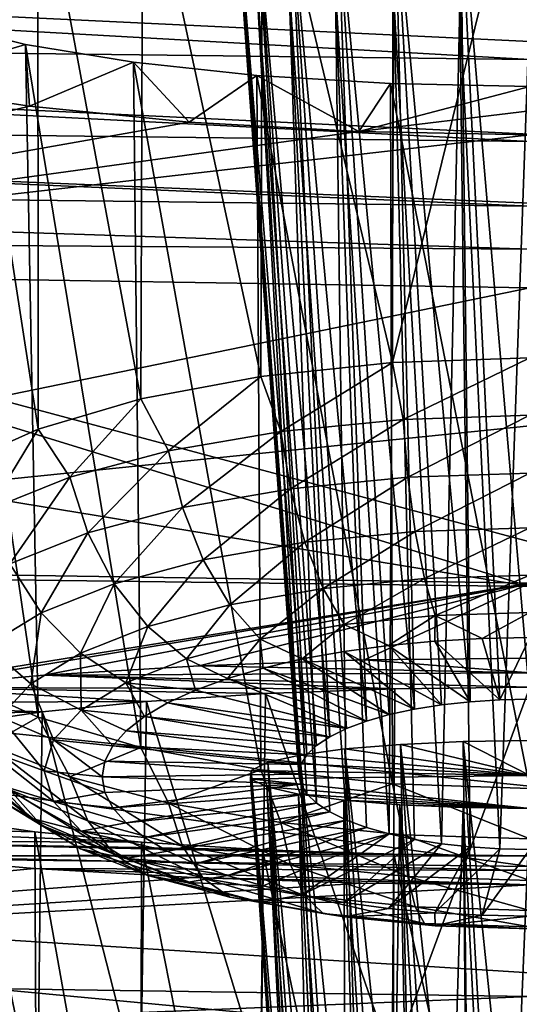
# Model space of a CAD drawing. Header units: metres. Extents: x -92 to 264, y -100 to 50.
# Tile 437 of 656: x 198.9 to 199.98, y -27.64 to -25.51. Entities that reach past the tile are written whole.
import ezdxf

# ---------------------------------------------------------------- set-up
doc = ezdxf.new("R2010")
doc.units = ezdxf.units.M
doc.layers.add('solid_21062050_01', color=7, linetype='CONTINUOUS')

msp = doc.modelspace()

# ---------------------------------------------------------------- linework, layer by layer
at = {"layer": 'solid_21062050_01'}
for points in [[(199.702301, -26.247793, 192.938263), (200, -25.040276, 193.232864), (200, -26.237606, 192.908676)], [(199.704346, -25.04607, 193.261398), (200, -25.040276, 193.232864), (199.702301, -26.247793, 192.938263)], [(199.421478, -25.063108, 193.345261), (199.704346, -25.04607, 193.261398), (199.702301, -26.247793, 192.938263)], [(199.162338, -25.09045, 193.479935), (199.421478, -25.063108, 193.345261), (199.417618, -26.277908, 193.025711)], [(199.421478, -25.063108, 193.345261), (199.702301, -26.247793, 192.938263), (199.417618, -26.277908, 193.025711)], [(198.935455, -25.126877, 193.659531), (199.162338, -25.09045, 193.479935), (199.158386, -26.326633, 193.167236)], [(199.162338, -25.09045, 193.479935), (199.417618, -26.277908, 193.025711), (199.158386, -26.326633, 193.167236)], [(198.747253, -25.171164, 193.878052), (198.935455, -25.126877, 193.659531), (198.935944, -26.391844, 193.356613)], [(198.935455, -25.126877, 193.659531), (199.158386, -26.326633, 193.167236), (198.935944, -26.391844, 193.356613)], [(198.747253, -25.171164, 193.878052), (198.935944, -26.391844, 193.356613), (198.759995, -26.470686, 193.585587)], [(199.849625, -25.226858, 194.127518), (199.708237, -25.237501, 194.180099), (199.870575, -26.981874, 193.655945)], [(199.849625, -25.226858, 194.127518), (200, -26.976326, 193.639832), (200, -25.22323, 194.109573)], [(199.849625, -25.226858, 194.127518), (199.934723, -26.977718, 193.643875), (200, -26.976326, 193.639832)], [(199.849625, -25.226858, 194.127518), (199.870575, -26.981874, 193.655945), (199.934723, -26.977718, 193.643875)], [(199.583832, -25.254482, 194.264038), (199.483078, -25.276836, 194.374634), (199.646454, -27.024004, 193.778305)], [(199.708237, -25.237501, 194.180099), (199.583832, -25.254482, 194.264038), (199.75, -26.998137, 193.703171)], [(199.583832, -25.254482, 194.264038), (199.695618, -27.009966, 193.737534), (199.75, -26.998137, 193.703171)], [(199.583832, -25.254482, 194.264038), (199.646454, -27.024004, 193.778305), (199.695618, -27.009966, 193.737534)], [(199.708237, -25.237501, 194.180099), (199.808655, -26.988718, 193.675827), (199.870575, -26.981874, 193.655945)], [(199.708237, -25.237501, 194.180099), (199.75, -26.998137, 193.703171), (199.808655, -26.988718, 193.675827)], [(199.483078, -25.276836, 194.374634), (199.411346, -25.303434, 194.506256), (199.566986, -27.057716, 193.876205)], [(199.483078, -25.276836, 194.374634), (199.603333, -27.040012, 193.824799), (199.646454, -27.024004, 193.778305)], [(199.483078, -25.276836, 194.374634), (199.566986, -27.057716, 193.876205), (199.603333, -27.040012, 193.824799)], [(199.411346, -25.303434, 194.506256), (199.373093, -25.332932, 194.652344), (199.517044, -27.096975, 193.990219)], [(199.411346, -25.303434, 194.506256), (199.538071, -27.076813, 193.931671), (199.566986, -27.057716, 193.876205)], [(199.411346, -25.303434, 194.506256), (199.517044, -27.096975, 193.990219), (199.538071, -27.076813, 193.931671)], [(195.528534, -25.339321, 233.160095), (200, -25.553139, 233.198883), (200, -25.393269, 233.306763)], [(195.528534, -25.339321, 233.160095), (200, -25.59169, 233.167175), (200, -25.553139, 233.198883)], [(195.528534, -25.339321, 233.160095), (195.53299, -25.53825, 233.020554), (200, -25.59169, 233.167175)], [(199.373093, -25.332932, 194.652344), (199.37149, -25.363668, 194.804733), (199.5, -27.139111, 194.112595)], [(199.373093, -25.332932, 194.652344), (199.504272, -27.117861, 194.050888), (199.517044, -27.096975, 193.990219)], [(199.373093, -25.332932, 194.652344), (199.5, -27.139111, 194.112595), (199.504272, -27.117861, 194.050888)], [(199.37149, -25.363668, 194.804733), (199.504272, -27.16036, 194.174301), (199.5, -27.139111, 194.112595)], [(199.37149, -25.363668, 194.804733), (199.407242, -25.393585, 194.953125), (199.504272, -27.16036, 194.174301)], [(199.407242, -25.393585, 194.953125), (199.517044, -27.181246, 194.23497), (199.504272, -27.16036, 194.174301)], [(199.407242, -25.393585, 194.953125), (199.538071, -27.201408, 194.293518), (199.517044, -27.181246, 194.23497)], [(199.407242, -25.393585, 194.953125), (199.478088, -25.420824, 195.088333), (199.538071, -27.201408, 194.293518)], [(199.478088, -25.420824, 195.088333), (199.566986, -27.220505, 194.348984), (199.538071, -27.201408, 194.293518)], [(199.478088, -25.420824, 195.088333), (199.603333, -27.238209, 194.400391), (199.566986, -27.220505, 194.348984)], [(199.478088, -25.420824, 195.088333), (199.57959, -25.443771, 195.202347), (199.603333, -27.238209, 194.400391)], [(199.57959, -25.443771, 195.202347), (199.646454, -27.254215, 194.446884), (199.603333, -27.238209, 194.400391)], [(199.57959, -25.443771, 195.202347), (199.695618, -27.268255, 194.487656), (199.646454, -27.254215, 194.446884)], [(199.57959, -25.443771, 195.202347), (199.705536, -25.46113, 195.28862), (199.695618, -27.268255, 194.487656)], [(199.705536, -25.46113, 195.28862), (199.75, -27.280085, 194.522018), (199.695618, -27.268255, 194.487656)], [(199.705536, -25.46113, 195.28862), (199.808655, -27.289501, 194.549362), (199.75, -27.280085, 194.522018)], [(199.705536, -25.46113, 195.28862), (199.848434, -25.471935, 195.342331), (199.808655, -27.289501, 194.549362)], [(199.848434, -25.471935, 195.342331), (199.870575, -27.296347, 194.569244), (199.808655, -27.289501, 194.549362)], [(199.848434, -25.471935, 195.342331), (199.934723, -27.300501, 194.581314), (199.870575, -27.296347, 194.569244)], [(199.848434, -25.471935, 195.342331), (200, -25.475601, 195.360565), (199.934723, -27.300501, 194.581314)], [(200, -25.475601, 195.360565), (200, -27.301895, 194.585358), (199.934723, -27.300501, 194.581314)], [(198.908356, -25.559143, 195.803085), (198.613358, -25.646788, 196.267441), (198.717682, -25.511904, 195.567657)], [(198.717682, -25.511904, 195.567657), (198.759995, -26.936844, 194.939407), (198.935944, -27.015686, 195.168381)], [(198.908356, -25.559143, 195.803085), (198.717682, -25.511904, 195.567657), (198.935944, -27.015686, 195.168381)], [(195.53299, -25.53825, 233.020554), (200, -25.753241, 233.003494), (200, -25.59169, 233.167175)], [(195.53299, -25.53825, 233.020554), (200, -25.769379, 232.983749), (200, -25.753241, 233.003494)], [(195.53299, -25.53825, 233.020554), (195.540771, -25.71591, 232.837997), (200, -25.769379, 232.983749)], [(198.908356, -25.559143, 195.803085), (198.917404, -25.692968, 196.498856), (198.613358, -25.646788, 196.267441)], [(199.141907, -25.597801, 195.996002), (198.917404, -25.692968, 196.498856), (198.908356, -25.559143, 195.803085)], [(198.908356, -25.559143, 195.803085), (198.935944, -27.015686, 195.168381), (199.158386, -27.080894, 195.357758)], [(199.141907, -25.597801, 195.996002), (198.908356, -25.559143, 195.803085), (199.158386, -27.080894, 195.357758)], [(199.141907, -25.597801, 195.996002), (199.262497, -25.72728, 196.671005), (198.917404, -25.692968, 196.498856)], [(199.408829, -25.626453, 196.139114), (199.262497, -25.72728, 196.671005), (199.141907, -25.597801, 195.996002)], [(199.141907, -25.597801, 195.996002), (199.158386, -27.080894, 195.357758), (199.417618, -27.129622, 195.499268)], [(199.408829, -25.626453, 196.139114), (199.141907, -25.597801, 195.996002), (199.417618, -27.129622, 195.499268)], [(199.408829, -25.626453, 196.139114), (199.630096, -25.74803, 196.775238), (199.262497, -25.72728, 196.671005)], [(199.698624, -25.644064, 196.227112), (199.630096, -25.74803, 196.775238), (199.408829, -25.626453, 196.139114)], [(199.408829, -25.626453, 196.139114), (199.417618, -27.129622, 195.499268), (199.702301, -27.159737, 195.586731)], [(199.698624, -25.644064, 196.227112), (199.408829, -25.626453, 196.139114), (199.702301, -27.159737, 195.586731)], [(197.464417, -26.04578, 198.506775), (198.613358, -25.646788, 196.267441), (198.917404, -25.692968, 196.498856)], [(199.698624, -25.644064, 196.227112), (200, -25.650002, 196.25679), (199.630096, -25.74803, 196.775238)], [(200, -25.702682, 196.533142), (199.630096, -25.74803, 196.775238), (200, -25.650002, 196.25679)], [(199.698624, -25.644064, 196.227112), (200, -27.169924, 195.616318), (200, -25.650002, 196.25679)], [(199.698624, -25.644064, 196.227112), (199.702301, -27.159737, 195.586731), (200, -27.169924, 195.616318)], [(197.464417, -26.04578, 198.506775), (198.917404, -25.692968, 196.498856), (199.262497, -25.72728, 196.671005)], [(195.540771, -25.71591, 232.837997), (200, -25.902607, 232.781479), (200, -25.769379, 232.983749)], [(195.540771, -25.71591, 232.837997), (200, -25.908995, 232.769226), (200, -25.902607, 232.781479)], [(195.540771, -25.71591, 232.837997), (195.551605, -25.855854, 232.622559), (200, -25.908995, 232.769226)], [(200, -25.702682, 196.533142), (200, -25.754604, 196.808228), (199.630096, -25.74803, 196.775238)], [(197.464417, -26.04578, 198.506775), (199.262497, -25.72728, 196.671005), (199.630096, -25.74803, 196.775238)], [(197.464417, -26.04578, 198.506775), (199.630096, -25.74803, 196.775238), (200, -25.754604, 196.808228)], [(197.464417, -26.04578, 198.506775), (200, -25.754604, 196.808228), (200, -26.086439, 198.636963)], [(195.551605, -25.855854, 232.622559), (200, -26.002645, 232.53244), (200, -25.908995, 232.769226)], [(195.551605, -25.855854, 232.622559), (197.575806, -25.985935, 232.492111), (200, -26.002645, 232.53244)], [(195.143768, -25.937614, 232.363113), (200, -26.732611, 229.585312), (197.575806, -25.985935, 232.492111)], [(195.149658, -26.670216, 229.386917), (200, -26.732611, 229.585312), (195.143768, -25.937614, 232.363113)], [(197.575806, -25.985935, 232.492111), (200, -26.732611, 229.585312), (200, -26.635618, 230.035355)], [(197.575806, -25.985935, 232.492111), (200, -26.635618, 230.035355), (200, -26.002645, 232.53244)], [(197.464417, -26.04578, 198.506775), (200, -26.086439, 198.636963), (197.107773, -26.680887, 202.479599)], [(197.107773, -26.680887, 202.479599), (200, -26.086439, 198.636963), (200, -26.384787, 200.406219)], [(199.461288, -26.396915, 192.992645), (199.417618, -26.277908, 193.025711), (199.702301, -26.247793, 192.938263)], [(199.725372, -26.370834, 192.916916), (199.461288, -26.396915, 192.992645), (199.702301, -26.247793, 192.938263)], [(199.725372, -26.370834, 192.916916), (199.702301, -26.247793, 192.938263), (200, -26.237606, 192.908676)], [(199.725372, -26.370834, 192.916916), (200, -26.237606, 192.908676), (200, -26.362028, 192.891327)], [(199.217911, -26.439268, 193.115646), (199.158386, -26.326633, 193.167236), (199.417618, -26.277908, 193.025711)], [(199.461288, -26.396915, 192.992645), (199.217911, -26.439268, 193.115646), (199.417618, -26.277908, 193.025711)], [(199.004593, -26.496264, 193.281189), (198.935944, -26.391844, 193.356613), (199.158386, -26.326633, 193.167236)], [(199.217911, -26.439268, 193.115646), (199.004593, -26.496264, 193.281189), (199.158386, -26.326633, 193.167236)], [(199.735992, -26.495926, 192.930298), (199.725372, -26.370834, 192.916916), (200, -26.362028, 192.891327)], [(199.735992, -26.495926, 192.930298), (200, -26.362028, 192.891327), (200, -26.487461, 192.905701)], [(199.482117, -26.520998, 193.003113), (199.461288, -26.396915, 192.992645), (199.725372, -26.370834, 192.916916)], [(199.482117, -26.520998, 193.003113), (199.725372, -26.370834, 192.916916), (199.735992, -26.495926, 192.930298)], [(197.107773, -26.680887, 202.479599), (200, -26.384787, 200.406219), (200, -26.725149, 202.619354)], [(198.829529, -26.565714, 193.48288), (198.759995, -26.470686, 193.585587), (198.935944, -26.391844, 193.356613)], [(199.004593, -26.496264, 193.281189), (198.829529, -26.565714, 193.48288), (198.935944, -26.391844, 193.356613)], [(199.248154, -26.561712, 193.121353), (199.217911, -26.439268, 193.115646), (199.461288, -26.396915, 192.992645)], [(199.248154, -26.561712, 193.121353), (199.461288, -26.396915, 192.992645), (199.482117, -26.520998, 193.003113)], [(199.043076, -26.616505, 193.280487), (199.004593, -26.496264, 193.281189), (199.217911, -26.439268, 193.115646)], [(199.043076, -26.616505, 193.280487), (199.217911, -26.439268, 193.115646), (199.248154, -26.561712, 193.121353)], [(199.735992, -26.495926, 192.930298), (200, -26.487461, 192.905701), (199.751831, -26.613251, 192.974152)], [(199.751831, -26.613251, 192.974152), (200, -26.487461, 192.905701), (200, -26.605293, 192.951035)], [(198.874786, -26.683271, 193.47438), (198.829529, -26.565714, 193.48288), (199.004593, -26.496264, 193.281189)], [(198.874786, -26.683271, 193.47438), (199.004593, -26.496264, 193.281189), (199.043076, -26.616505, 193.280487)], [(199.482117, -26.520998, 193.003113), (199.735992, -26.495926, 192.930298), (199.513199, -26.636818, 193.042603)], [(199.735992, -26.495926, 192.930298), (199.751831, -26.613251, 192.974152), (199.513199, -26.636818, 193.042603)], [(199.248154, -26.561712, 193.121353), (199.482117, -26.520998, 193.003113), (199.293274, -26.675089, 193.153748)], [(199.482117, -26.520998, 193.003113), (199.513199, -26.636818, 193.042603), (199.293274, -26.675089, 193.153748)], [(199.043076, -26.616505, 193.280487), (199.248154, -26.561712, 193.121353), (199.10051, -26.726593, 193.303314)], [(199.248154, -26.561712, 193.121353), (199.293274, -26.675089, 193.153748), (199.10051, -26.726593, 193.303314)], [(198.874786, -26.683271, 193.47438), (199.043076, -26.616505, 193.280487), (198.942322, -26.789351, 193.48558)], [(199.043076, -26.616505, 193.280487), (199.10051, -26.726593, 193.303314), (198.942322, -26.789351, 193.48558)], [(199.513199, -26.636818, 193.042603), (199.751831, -26.613251, 192.974152), (199.552567, -26.73699, 193.108597)], [(199.751831, -26.613251, 192.974152), (199.771896, -26.715328, 193.045685), (199.552567, -26.73699, 193.108597)], [(199.751831, -26.613251, 192.974152), (200, -26.605293, 192.951035), (199.771896, -26.715328, 193.045685)], [(199.771896, -26.715328, 193.045685), (200, -26.605293, 192.951035), (200, -26.708014, 193.024445)], [(199.293274, -26.675089, 193.153748), (199.513199, -26.636818, 193.042603), (199.350418, -26.772167, 193.210754)], [(199.513199, -26.636818, 193.042603), (199.552567, -26.73699, 193.108597), (199.350418, -26.772167, 193.210754)], [(195.149658, -26.670216, 229.386917), (200, -27.338541, 226.040039), (200, -27.164919, 227.228409)], [(195.149658, -26.670216, 229.386917), (195.418762, -27.281162, 225.835068), (200, -27.338541, 226.040039)], [(195.149658, -26.670216, 229.386917), (200, -27.164919, 227.228409), (200, -26.732611, 229.585312)], [(198.402023, -26.984179, 204.556213), (197.107773, -26.680887, 202.479599), (200, -26.725149, 202.619354)], [(199.10051, -26.726593, 193.303314), (199.293274, -26.675089, 193.153748), (199.173233, -26.819508, 193.348236)], [(199.293274, -26.675089, 193.153748), (199.350418, -26.772167, 193.210754), (199.173233, -26.819508, 193.348236)], [(198.874786, -26.683271, 193.47438), (198.942322, -26.789351, 193.48558), (198.824768, -26.86095, 193.693527)], [(198.652985, -26.951323, 204.288544), (198.402023, -26.984179, 204.556213), (200, -26.725149, 202.619354)], [(198.948196, -26.924402, 204.070343), (198.652985, -26.951323, 204.288544), (200, -26.725149, 202.619354)], [(199.284607, -26.903976, 203.905502), (198.948196, -26.924402, 204.070343), (200, -26.725149, 202.619354)], [(199.64209, -26.891521, 203.805374), (199.284607, -26.903976, 203.905502), (200, -26.725149, 202.619354)], [(199.552567, -26.73699, 193.108597), (199.771896, -26.715328, 193.045685), (199.597687, -26.815128, 193.196899)], [(199.771896, -26.715328, 193.045685), (199.794907, -26.79565, 193.140335), (199.597687, -26.815128, 193.196899)], [(199.64209, -26.891521, 203.805374), (200, -26.725149, 202.619354), (200, -26.887663, 203.774277)], [(199.771896, -26.715328, 193.045685), (200, -26.708014, 193.024445), (199.794907, -26.79565, 193.140335)], [(199.794907, -26.79565, 193.140335), (200, -26.708014, 193.024445), (200, -26.789074, 193.121231)], [(198.942322, -26.789351, 193.48558), (199.10051, -26.726593, 193.303314), (199.027832, -26.877192, 193.515762)], [(199.10051, -26.726593, 193.303314), (199.173233, -26.819508, 193.348236), (199.027832, -26.877192, 193.515762)], [(199.350418, -26.772167, 193.210754), (199.552567, -26.73699, 193.108597), (199.415924, -26.846758, 193.288757)], [(199.552567, -26.73699, 193.108597), (199.597687, -26.815128, 193.196899), (199.415924, -26.846758, 193.288757)], [(199.173233, -26.819508, 193.348236), (199.350418, -26.772167, 193.210754), (199.256607, -26.889324, 193.412384)], [(199.350418, -26.772167, 193.210754), (199.415924, -26.846758, 193.288757), (199.256607, -26.889324, 193.412384)], [(199.794907, -26.79565, 193.140335), (200, -26.789074, 193.121231), (199.896317, -26.845161, 193.240631)], [(199.896317, -26.845161, 193.240631), (200, -26.789074, 193.121231), (200, -26.843266, 193.235123)], [(198.824768, -26.86095, 193.693527), (198.942322, -26.789351, 193.48558), (198.919785, -26.943003, 193.706894)], [(198.942322, -26.789351, 193.48558), (199.027832, -26.877192, 193.515762), (198.919785, -26.943003, 193.706894)], [(199.597687, -26.815128, 193.196899), (199.794907, -26.79565, 193.140335), (199.694168, -26.860184, 193.284256)], [(199.794907, -26.79565, 193.140335), (199.793945, -26.850824, 193.25708), (199.694168, -26.860184, 193.284256)], [(199.794907, -26.79565, 193.140335), (199.896317, -26.845161, 193.240631), (199.793945, -26.850824, 193.25708)], [(199.027832, -26.877192, 193.515762), (199.173233, -26.819508, 193.348236), (199.12587, -26.941191, 193.563019)], [(199.173233, -26.819508, 193.348236), (199.256607, -26.889324, 193.412384), (199.12587, -26.941191, 193.563019)], [(199.415924, -26.846758, 193.288757), (199.597687, -26.815128, 193.196899), (199.507355, -26.889473, 193.369324)], [(199.597687, -26.815128, 193.196899), (199.598236, -26.873119, 193.321838), (199.507355, -26.889473, 193.369324)], [(199.597687, -26.815128, 193.196899), (199.694168, -26.860184, 193.284256), (199.598236, -26.873119, 193.321838)], [(199.256607, -26.889324, 193.412384), (199.415924, -26.846758, 193.288757), (199.34523, -26.931564, 193.491562)], [(199.415924, -26.846758, 193.288757), (199.422668, -26.909037, 193.426147), (199.34523, -26.931564, 193.491562)], [(199.415924, -26.846758, 193.288757), (199.507355, -26.889473, 193.369324), (199.422668, -26.909037, 193.426147)], [(199.793945, -26.850824, 193.25708), (199.870575, -26.981874, 193.655945), (199.694168, -26.860184, 193.284256)], [(199.896317, -26.845161, 193.240631), (199.934723, -26.977718, 193.643875), (199.793945, -26.850824, 193.25708)], [(199.793945, -26.850824, 193.25708), (199.934723, -26.977718, 193.643875), (199.870575, -26.981874, 193.655945)], [(199.896317, -26.845161, 193.240631), (200, -26.843266, 193.235123), (199.934723, -26.977718, 193.643875)], [(200, -26.843266, 193.235123), (200, -26.976326, 193.639832), (199.934723, -26.977718, 193.643875)], [(198.824768, -26.86095, 193.693527), (198.919785, -26.943003, 193.706894), (198.853241, -27.014412, 193.914291)], [(199.598236, -26.873119, 193.321838), (199.75, -26.998137, 193.703171), (199.507355, -26.889473, 193.369324)], [(199.694168, -26.860184, 193.284256), (199.808655, -26.988718, 193.675827), (199.598236, -26.873119, 193.321838)], [(199.598236, -26.873119, 193.321838), (199.808655, -26.988718, 193.675827), (199.75, -26.998137, 193.703171)], [(199.694168, -26.860184, 193.284256), (199.870575, -26.981874, 193.655945), (199.808655, -26.988718, 193.675827)], [(198.919785, -26.943003, 193.706894), (199.027832, -26.877192, 193.515762), (199.028717, -27.000364, 193.734863)], [(199.027832, -26.877192, 193.515762), (199.12587, -26.941191, 193.563019), (199.028717, -27.000364, 193.734863)], [(199.12587, -26.941191, 193.563019), (199.256607, -26.889324, 193.412384), (199.276047, -26.956772, 193.564774)], [(199.256607, -26.889324, 193.412384), (199.34523, -26.931564, 193.491562), (199.276047, -26.956772, 193.564774)], [(200, -26.919294, 204.008316), (199.284607, -26.903976, 203.905502), (199.64209, -26.891521, 203.805374)], [(199.507355, -26.889473, 193.369324), (199.695618, -27.009966, 193.737534), (199.422668, -26.909037, 193.426147)], [(199.507355, -26.889473, 193.369324), (199.75, -26.998137, 193.703171), (199.695618, -27.009966, 193.737534)], [(200, -26.919294, 204.008316), (199.64209, -26.891521, 203.805374), (200, -26.887663, 203.774277)], [(200, -26.919294, 204.008316), (198.948196, -26.924402, 204.070343), (199.284607, -26.903976, 203.905502)], [(199.422668, -26.909037, 193.426147), (199.646454, -27.024004, 193.778305), (199.34523, -26.931564, 193.491562)], [(199.422668, -26.909037, 193.426147), (199.695618, -27.009966, 193.737534), (199.646454, -27.024004, 193.778305)], [(199.707718, -26.953888, 204.27002), (198.652985, -26.951323, 204.288544), (198.948196, -26.924402, 204.070343)], [(198.829529, -27.074959, 194.961838), (198.935944, -27.015686, 195.168381), (198.759995, -26.936844, 194.939407)], [(200, -26.919294, 204.008316), (200, -26.950327, 204.24118), (198.948196, -26.924402, 204.070343)], [(199.707718, -26.953888, 204.27002), (198.948196, -26.924402, 204.070343), (200, -26.950327, 204.24118)], [(199.34523, -26.931564, 193.491562), (199.603333, -27.040012, 193.824799), (199.276047, -26.956772, 193.564774)], [(199.34523, -26.931564, 193.491562), (199.646454, -27.024004, 193.778305), (199.603333, -27.040012, 193.824799)], [(199.170303, -26.981245, 204.491913), (198.402023, -26.984179, 204.556213), (198.652985, -26.951323, 204.288544)], [(199.427582, -26.964378, 204.354965), (198.652985, -26.951323, 204.288544), (199.707718, -26.953888, 204.27002)], [(199.170303, -26.981245, 204.491913), (198.652985, -26.951323, 204.288544), (199.427582, -26.964378, 204.354965)], [(198.853241, -27.014412, 193.914291), (198.919785, -26.943003, 193.706894), (198.968887, -27.064573, 193.921341)], [(198.919785, -26.943003, 193.706894), (199.028717, -27.000364, 193.734863), (198.968887, -27.064573, 193.921341)], [(199.028717, -27.000364, 193.734863), (199.12587, -26.941191, 193.563019), (199.165726, -27.013931, 193.730774)], [(199.12587, -26.941191, 193.563019), (199.215958, -26.984343, 193.644852), (199.165726, -27.013931, 193.730774)], [(199.12587, -26.941191, 193.563019), (199.276047, -26.956772, 193.564774), (199.215958, -26.984343, 193.644852)], [(199.276047, -26.956772, 193.564774), (199.603333, -27.040012, 193.824799), (199.215958, -26.984343, 193.644852)], [(199.427582, -26.964378, 204.354965), (199.707718, -26.953888, 204.27002), (199.70192, -27.760195, 204.074448)], [(199.70192, -27.760195, 204.074448), (200, -26.950327, 204.24118), (200, -27.750618, 204.044617)], [(199.707718, -26.953888, 204.27002), (200, -26.950327, 204.24118), (199.70192, -27.760195, 204.074448)], [(199.170303, -26.981245, 204.491913), (199.427582, -26.964378, 204.354965), (199.41687, -27.788509, 204.162628)], [(199.427582, -26.964378, 204.354965), (199.70192, -27.760195, 204.074448), (199.41687, -27.788509, 204.162628)], [(198.944656, -27.003738, 204.675232), (198.201096, -27.022081, 204.866974), (198.402023, -26.984179, 204.556213)], [(198.944656, -27.003738, 204.675232), (198.402023, -26.984179, 204.556213), (199.170303, -26.981245, 204.491913)], [(198.944656, -27.003738, 204.675232), (199.170303, -26.981245, 204.491913), (199.157303, -27.83432, 204.305313)], [(198.968887, -27.064573, 193.921341), (199.028717, -27.000364, 193.734863), (199.097244, -27.077652, 193.915833)], [(199.028717, -27.000364, 193.734863), (199.125992, -27.045166, 193.821487), (199.097244, -27.077652, 193.915833)], [(199.028717, -27.000364, 193.734863), (199.165726, -27.013931, 193.730774), (199.125992, -27.045166, 193.821487)], [(199.170303, -26.981245, 204.491913), (199.41687, -27.788509, 204.162628), (199.157303, -27.83432, 204.305313)], [(199.215958, -26.984343, 193.644852), (199.566986, -27.057716, 193.876205), (199.165726, -27.013931, 193.730774)], [(199.215958, -26.984343, 193.644852), (199.603333, -27.040012, 193.824799), (199.566986, -27.057716, 193.876205)], [(198.757675, -27.031061, 204.898804), (198.201096, -27.022081, 204.866974), (198.944656, -27.003738, 204.675232)], [(198.757675, -27.031061, 204.898804), (198.944656, -27.003738, 204.675232), (198.93457, -27.895628, 204.496277)], [(198.829529, -27.074959, 194.961838), (199.004593, -27.144409, 195.163528), (198.935944, -27.015686, 195.168381)], [(198.83078, -27.088675, 194.129959), (198.853241, -27.014412, 193.914291), (198.948685, -27.131346, 194.115265)], [(198.853241, -27.014412, 193.914291), (198.968887, -27.064573, 193.921341), (198.948685, -27.131346, 194.115265)], [(198.944656, -27.003738, 204.675232), (199.157303, -27.83432, 204.305313), (198.93457, -27.895628, 204.496277)], [(199.004593, -27.144409, 195.163528), (199.158386, -27.080894, 195.357758), (198.935944, -27.015686, 195.168381)], [(199.165726, -27.013931, 193.730774), (199.538071, -27.076813, 193.931671), (199.125992, -27.045166, 193.821487)], [(199.165726, -27.013931, 193.730774), (199.566986, -27.057716, 193.876205), (199.538071, -27.076813, 193.931671)], [(198.757675, -27.031061, 204.898804), (198.93457, -27.895628, 204.496277), (198.758392, -27.969753, 204.727142)], [(198.948685, -27.131346, 194.115265), (198.968887, -27.064573, 193.921341), (199.07402, -27.144735, 194.110657)], [(198.968887, -27.064573, 193.921341), (199.079849, -27.110981, 194.012634), (199.07402, -27.144735, 194.110657)], [(198.968887, -27.064573, 193.921341), (199.097244, -27.077652, 193.915833), (199.079849, -27.110981, 194.012634)], [(199.125992, -27.045166, 193.821487), (199.517044, -27.096975, 193.990219), (199.097244, -27.077652, 193.915833)], [(199.125992, -27.045166, 193.821487), (199.538071, -27.076813, 193.931671), (199.517044, -27.096975, 193.990219)], [(199.855667, -27.067995, 205.15712), (200, -28.464727, 204.795975), (200, -27.065866, 205.139557)], [(200, -27.141665, 205.759476), (199.855667, -27.067995, 205.15712), (200, -27.065866, 205.139557)], [(199.043076, -27.239592, 195.090057), (199.004593, -27.144409, 195.163528), (198.829529, -27.074959, 194.961838)], [(199.043076, -27.239592, 195.090057), (198.829529, -27.074959, 194.961838), (198.874786, -27.172827, 194.896149)], [(199.004593, -27.144409, 195.163528), (199.217911, -27.201406, 195.329056), (199.158386, -27.080894, 195.357758)], [(199.097244, -27.077652, 193.915833), (199.504272, -27.117861, 194.050888), (199.079849, -27.110981, 194.012634)], [(199.097244, -27.077652, 193.915833), (199.517044, -27.096975, 193.990219), (199.504272, -27.117861, 194.050888)], [(199.217911, -27.201406, 195.329056), (199.417618, -27.129622, 195.499268), (199.158386, -27.080894, 195.357758)], [(199.599716, -27.084257, 205.291367), (199.50235, -27.097462, 205.400665), (199.646454, -28.509495, 204.93541)], [(200, -27.141665, 205.759476), (199.50235, -27.097462, 205.400665), (199.599716, -27.084257, 205.291367)], [(199.719681, -27.074255, 205.20871), (199.599716, -27.084257, 205.291367), (199.75, -28.485205, 204.859756)], [(200, -27.141665, 205.759476), (199.599716, -27.084257, 205.291367), (199.719681, -27.074255, 205.20871)], [(199.599716, -27.084257, 205.291367), (199.695618, -28.496313, 204.894348), (199.75, -28.485205, 204.859756)], [(199.599716, -27.084257, 205.291367), (199.646454, -28.509495, 204.93541), (199.695618, -28.496313, 204.894348)], [(199.855667, -27.067995, 205.15712), (199.719681, -27.074255, 205.20871), (199.870575, -28.469936, 204.812195)], [(200, -27.141665, 205.759476), (199.719681, -27.074255, 205.20871), (199.855667, -27.067995, 205.15712)], [(199.719681, -27.074255, 205.20871), (199.808655, -28.476362, 204.832214), (199.870575, -28.469936, 204.812195)], [(199.719681, -27.074255, 205.20871), (199.75, -28.485205, 204.859756), (199.808655, -28.476362, 204.832214)], [(199.855667, -27.067995, 205.15712), (199.934723, -28.466034, 204.800034), (200, -28.464727, 204.795975)], [(199.855667, -27.067995, 205.15712), (199.870575, -28.469936, 204.812195), (199.934723, -28.466034, 204.800034)], [(198.749725, -27.096655, 194.674942), (198.824768, -27.177923, 194.614075), (198.942322, -27.249523, 194.822021)], [(198.874786, -27.172827, 194.896149), (198.749725, -27.096655, 194.674942), (198.942322, -27.249523, 194.822021)], [(198.75238, -27.100233, 194.388443), (198.853241, -27.162937, 194.345642), (198.919785, -27.234346, 194.553024)], [(198.824768, -27.177923, 194.614075), (198.75238, -27.100233, 194.388443), (198.919785, -27.234346, 194.553024)], [(198.83078, -27.088675, 194.129959), (198.948685, -27.131346, 194.115265), (198.968887, -27.19812, 194.309189)], [(198.853241, -27.162937, 194.345642), (198.83078, -27.088675, 194.129959), (198.968887, -27.19812, 194.309189)], [(199.50235, -27.097462, 205.400665), (199.433121, -27.113165, 205.530975), (199.566986, -28.541147, 205.033997)], [(200, -27.141665, 205.759476), (199.433121, -27.113165, 205.530975), (199.50235, -27.097462, 205.400665)], [(199.50235, -27.097462, 205.400665), (199.603333, -28.524525, 204.982224), (199.646454, -28.509495, 204.93541)], [(199.50235, -27.097462, 205.400665), (199.566986, -28.541147, 205.033997), (199.603333, -28.524525, 204.982224)], [(199.079849, -27.110981, 194.012634), (199.5, -27.139111, 194.112595), (199.07402, -27.144735, 194.110657)], [(199.079849, -27.110981, 194.012634), (199.504272, -27.117861, 194.050888), (199.5, -27.139111, 194.112595)], [(199.217911, -27.201406, 195.329056), (199.461288, -27.243757, 195.452057), (199.417618, -27.129622, 195.499268)], [(199.433121, -27.113165, 205.530975), (199.396454, -27.130518, 205.675552), (199.517044, -28.578011, 205.148804)], [(200, -27.141665, 205.759476), (199.396454, -27.130518, 205.675552), (199.433121, -27.113165, 205.530975)], [(199.461288, -27.243757, 195.452057), (199.702301, -27.159737, 195.586731), (199.417618, -27.129622, 195.499268)], [(199.433121, -27.113165, 205.530975), (199.538071, -28.559078, 205.089844), (199.566986, -28.541147, 205.033997)], [(199.433121, -27.113165, 205.530975), (199.517044, -28.578011, 205.148804), (199.538071, -28.559078, 205.089844)], [(198.948685, -27.131346, 194.115265), (199.07402, -27.144735, 194.110657), (199.079849, -27.178488, 194.208679)], [(198.968887, -27.19812, 194.309189), (198.948685, -27.131346, 194.115265), (199.079849, -27.178488, 194.208679)], [(199.248154, -27.294384, 195.249191), (199.217911, -27.201406, 195.329056), (199.004593, -27.144409, 195.163528)], [(199.248154, -27.294384, 195.249191), (199.004593, -27.144409, 195.163528), (199.043076, -27.239592, 195.090057)], [(199.07402, -27.144735, 194.110657), (199.5, -27.139111, 194.112595), (199.504272, -27.16036, 194.174301)], [(199.07402, -27.144735, 194.110657), (199.504272, -27.16036, 194.174301), (199.079849, -27.178488, 194.208679)], [(199.396454, -27.130518, 205.675552), (199.395416, -27.148539, 205.826019), (199.5, -28.617575, 205.272034)], [(200, -27.141665, 205.759476), (199.395416, -27.148539, 205.826019), (199.396454, -27.130518, 205.675552)], [(200, -27.141665, 205.759476), (200, -27.213224, 206.370926), (199.395416, -27.148539, 205.826019)], [(199.395416, -27.148539, 205.826019), (199.504272, -28.637527, 205.334183), (199.5, -28.617575, 205.272034)], [(199.395416, -27.148539, 205.826019), (199.430527, -27.165991, 205.972427), (199.504272, -28.637527, 205.334183)], [(199.395416, -27.148539, 205.826019), (200, -27.213224, 206.370926), (199.430527, -27.165991, 205.972427)], [(199.396454, -27.130518, 205.675552), (199.504272, -28.597622, 205.209885), (199.517044, -28.578011, 205.148804)], [(199.396454, -27.130518, 205.675552), (199.5, -28.617575, 205.272034), (199.504272, -28.597622, 205.209885)], [(198.853241, -27.162937, 194.345642), (198.968887, -27.19812, 194.309189), (199.028717, -27.262329, 194.495667)], [(198.919785, -27.234346, 194.553024), (198.853241, -27.162937, 194.345642), (199.028717, -27.262329, 194.495667)], [(198.874786, -27.172827, 194.896149), (198.942322, -27.249523, 194.822021), (199.10051, -27.312281, 195.004288)], [(199.043076, -27.239592, 195.090057), (198.874786, -27.172827, 194.896149), (199.10051, -27.312281, 195.004288)], [(199.079849, -27.178488, 194.208679), (199.504272, -27.16036, 194.174301), (199.097244, -27.211817, 194.305481)], [(199.097244, -27.211817, 194.305481), (199.504272, -27.16036, 194.174301), (199.517044, -27.181246, 194.23497)], [(199.430527, -27.165991, 205.972427), (199.517044, -28.657137, 205.395248), (199.504272, -28.637527, 205.334183)], [(199.430527, -27.165991, 205.972427), (199.538071, -28.676069, 205.454224), (199.517044, -28.657137, 205.395248)], [(199.430527, -27.165991, 205.972427), (199.499435, -27.181801, 206.105377), (199.538071, -28.676069, 205.454224)], [(199.430527, -27.165991, 205.972427), (200, -27.213224, 206.370926), (199.499435, -27.181801, 206.105377)], [(199.461288, -27.243757, 195.452057), (199.725372, -27.269838, 195.527802), (199.702301, -27.159737, 195.586731)], [(199.702301, -27.159737, 195.586731), (200, -27.278645, 195.553375), (200, -27.169924, 195.616318)], [(199.725372, -27.269838, 195.527802), (200, -27.278645, 195.553375), (199.702301, -27.159737, 195.586731)], [(198.824768, -27.177923, 194.614075), (198.919785, -27.234346, 194.553024), (199.027832, -27.300158, 194.744156)], [(198.942322, -27.249523, 194.822021), (198.824768, -27.177923, 194.614075), (199.027832, -27.300158, 194.744156)], [(198.968887, -27.19812, 194.309189), (199.079849, -27.178488, 194.208679), (199.097244, -27.211817, 194.305481)], [(199.097244, -27.211817, 194.305481), (199.517044, -27.181246, 194.23497), (199.125992, -27.244303, 194.399826)], [(199.125992, -27.244303, 194.399826), (199.517044, -27.181246, 194.23497), (199.538071, -27.201408, 194.293518)], [(199.499435, -27.181801, 206.105377), (199.566986, -28.694, 205.510071), (199.538071, -28.676069, 205.454224)], [(199.499435, -27.181801, 206.105377), (199.603333, -28.710623, 205.561844), (199.566986, -28.694, 205.510071)], [(199.499435, -27.181801, 206.105377), (199.597504, -27.195038, 206.21701), (199.603333, -28.710623, 205.561844)], [(199.499435, -27.181801, 206.105377), (200, -27.213224, 206.370926), (199.597504, -27.195038, 206.21701)], [(198.968887, -27.19812, 194.309189), (199.097244, -27.211817, 194.305481), (199.125992, -27.244303, 194.399826)], [(199.028717, -27.262329, 194.495667), (198.968887, -27.19812, 194.309189), (199.125992, -27.244303, 194.399826)], [(199.125992, -27.244303, 194.399826), (199.538071, -27.201408, 194.293518), (199.165726, -27.275537, 194.49054)], [(199.165726, -27.275537, 194.49054), (199.538071, -27.201408, 194.293518), (199.566986, -27.220505, 194.348984)], [(199.482117, -27.335098, 195.367432), (199.461288, -27.243757, 195.452057), (199.217911, -27.201406, 195.329056)], [(199.482117, -27.335098, 195.367432), (199.217911, -27.201406, 195.329056), (199.248154, -27.294384, 195.249191)], [(199.597504, -27.195038, 206.21701), (199.646454, -28.725655, 205.608658), (199.603333, -28.710623, 205.561844)], [(199.597504, -27.195038, 206.21701), (199.695618, -28.738836, 205.649719), (199.646454, -28.725655, 205.608658)], [(199.597504, -27.195038, 206.21701), (199.718521, -27.204977, 206.301102), (199.695618, -28.738836, 205.649719)], [(199.597504, -27.195038, 206.21701), (200, -27.213224, 206.370926), (199.718521, -27.204977, 206.301102)], [(199.718521, -27.204977, 206.301102), (199.75, -28.749943, 205.684311), (199.695618, -28.738836, 205.649719)], [(199.718521, -27.204977, 206.301102), (199.808655, -28.758785, 205.711853), (199.75, -28.749943, 205.684311)], [(199.718521, -27.204977, 206.301102), (199.85527, -27.211142, 206.353256), (199.808655, -28.758785, 205.711853)], [(199.718521, -27.204977, 206.301102), (200, -27.213224, 206.370926), (199.85527, -27.211142, 206.353256)], [(199.85527, -27.211142, 206.353256), (199.870575, -28.765213, 205.731873), (199.808655, -28.758785, 205.711853)], [(199.85527, -27.211142, 206.353256), (199.934723, -28.769114, 205.744019), (199.870575, -28.765213, 205.731873)], [(199.85527, -27.211142, 206.353256), (200, -27.213224, 206.370926), (199.934723, -28.769114, 205.744019)], [(200, -27.213224, 206.370926), (200, -28.770422, 205.748093), (199.934723, -28.769114, 205.744019)], [(198.928406, -27.263393, 206.847946), (198.16626, -27.244528, 206.736984), (198.7388, -27.235834, 206.612045)], [(198.7388, -27.235834, 206.612045), (198.758392, -28.408022, 206.092194), (198.93457, -28.482147, 206.323059)], [(198.928406, -27.263393, 206.847946), (198.7388, -27.235834, 206.612045), (198.93457, -28.482147, 206.323059)], [(198.919785, -27.234346, 194.553024), (199.028717, -27.262329, 194.495667), (199.12587, -27.321503, 194.667526)], [(199.027832, -27.300158, 194.744156), (198.919785, -27.234346, 194.553024), (199.12587, -27.321503, 194.667526)], [(199.165726, -27.275537, 194.49054), (199.566986, -27.220505, 194.348984), (199.215958, -27.305126, 194.576462)], [(199.215958, -27.305126, 194.576462), (199.566986, -27.220505, 194.348984), (199.603333, -27.238209, 194.400391)], [(199.159134, -27.285751, 207.040451), (198.366318, -27.28319, 207.070755), (198.16626, -27.244528, 206.736984)], [(199.159134, -27.285751, 207.040451), (198.16626, -27.244528, 206.736984), (198.928406, -27.263393, 206.847946)], [(198.942322, -27.249523, 194.822021), (199.027832, -27.300158, 194.744156), (199.173233, -27.357841, 194.911682)], [(199.10051, -27.312281, 195.004288), (198.942322, -27.249523, 194.822021), (199.173233, -27.357841, 194.911682)], [(199.028717, -27.262329, 194.495667), (199.125992, -27.244303, 194.399826), (199.165726, -27.275537, 194.49054)], [(199.043076, -27.239592, 195.090057), (199.10051, -27.312281, 195.004288), (199.293274, -27.363785, 195.153854)], [(199.248154, -27.294384, 195.249191), (199.043076, -27.239592, 195.090057), (199.293274, -27.363785, 195.153854)], [(199.215958, -27.305126, 194.576462), (199.603333, -27.238209, 194.400391), (199.276047, -27.332697, 194.65654)], [(199.276047, -27.332697, 194.65654), (199.603333, -27.238209, 194.400391), (199.646454, -27.254215, 194.446884)], [(199.276047, -27.332697, 194.65654), (199.646454, -27.254215, 194.446884), (199.34523, -27.357904, 194.729752)], [(199.34523, -27.357904, 194.729752), (199.646454, -27.254215, 194.446884), (199.695618, -27.268255, 194.487656)], [(199.735992, -27.36017, 195.440247), (199.725372, -27.269838, 195.527802), (199.461288, -27.243757, 195.452057)], [(199.735992, -27.36017, 195.440247), (199.461288, -27.243757, 195.452057), (199.482117, -27.335098, 195.367432)], [(198.928406, -27.263393, 206.847946), (198.93457, -28.482147, 206.323059), (199.157303, -28.543455, 206.514023)], [(199.159134, -27.285751, 207.040451), (198.928406, -27.263393, 206.847946), (199.157303, -28.543455, 206.514023)], [(199.028717, -27.262329, 194.495667), (199.165726, -27.275537, 194.49054), (199.215958, -27.305126, 194.576462)], [(199.12587, -27.321503, 194.667526), (199.028717, -27.262329, 194.495667), (199.215958, -27.305126, 194.576462)], [(199.34523, -27.357904, 194.729752), (199.695618, -27.268255, 194.487656), (199.422668, -27.380432, 194.795181)], [(199.422668, -27.380432, 194.795181), (199.695618, -27.268255, 194.487656), (199.507355, -27.399996, 194.85199)], [(199.507355, -27.399996, 194.85199), (199.695618, -27.268255, 194.487656), (199.75, -27.280085, 194.522018)], [(199.725372, -27.269838, 195.527802), (200, -27.368637, 195.464828), (200, -27.278645, 195.553375)], [(199.735992, -27.36017, 195.440247), (200, -27.368637, 195.464828), (199.725372, -27.269838, 195.527802)], [(195.418762, -27.281162, 225.835068), (200, -27.713034, 222.34317), (200, -27.56851, 224.060318)], [(195.418762, -27.281162, 225.835068), (195.532822, -27.653498, 222.128098), (200, -27.713034, 222.34317)], [(195.418762, -27.281162, 225.835068), (200, -27.56851, 224.060318), (200, -27.338541, 226.040039)], [(199.705368, -27.312273, 207.269897), (198.62326, -27.31633, 207.3591), (198.366318, -27.28319, 207.070755)], [(199.421539, -27.30221, 207.182693), (198.366318, -27.28319, 207.070755), (199.159134, -27.285751, 207.040451)], [(199.705368, -27.312273, 207.269897), (198.366318, -27.28319, 207.070755), (199.421539, -27.30221, 207.182693)], [(199.027832, -27.300158, 194.744156), (199.12587, -27.321503, 194.667526), (199.256607, -27.373369, 194.818161)], [(199.173233, -27.357841, 194.911682), (199.027832, -27.300158, 194.744156), (199.256607, -27.373369, 194.818161)], [(199.159134, -27.285751, 207.040451), (199.157303, -28.543455, 206.514023), (199.41687, -28.589268, 206.656708)], [(199.421539, -27.30221, 207.182693), (199.159134, -27.285751, 207.040451), (199.41687, -28.589268, 206.656708)], [(199.248154, -27.294384, 195.249191), (199.293274, -27.363785, 195.153854), (199.513199, -27.402056, 195.265015)], [(199.482117, -27.335098, 195.367432), (199.248154, -27.294384, 195.249191), (199.513199, -27.402056, 195.265015)], [(199.507355, -27.399996, 194.85199), (199.75, -27.280085, 194.522018), (199.598236, -27.416349, 194.89949)], [(199.598236, -27.416349, 194.89949), (199.75, -27.280085, 194.522018), (199.808655, -27.289501, 194.549362)], [(199.598236, -27.416349, 194.89949), (199.808655, -27.289501, 194.549362), (199.694168, -27.429287, 194.937057)], [(199.694168, -27.429287, 194.937057), (199.808655, -27.289501, 194.549362), (199.870575, -27.296347, 194.569244)], [(199.694168, -27.429287, 194.937057), (199.870575, -27.296347, 194.569244), (199.793945, -27.438644, 194.964233)], [(199.793945, -27.438644, 194.964233), (199.870575, -27.296347, 194.569244), (199.934723, -27.300501, 194.581314)], [(199.793945, -27.438644, 194.964233), (199.934723, -27.300501, 194.581314), (199.896317, -27.444307, 194.980682)], [(199.896317, -27.444307, 194.980682), (199.934723, -27.300501, 194.581314), (200, -27.301895, 194.585358)], [(196.552658, -27.569721, 210.473221), (198.62326, -27.31633, 207.3591), (198.927429, -27.342957, 207.5923)], [(199.705368, -27.312273, 207.269897), (200, -27.315657, 207.299286), (198.62326, -27.31633, 207.3591)], [(200, -27.347383, 207.601761), (198.62326, -27.31633, 207.3591), (200, -27.315657, 207.299286)], [(200, -27.347383, 207.601761), (198.927429, -27.342957, 207.5923), (198.62326, -27.31633, 207.3591)], [(199.10051, -27.312281, 195.004288), (199.173233, -27.357841, 194.911682), (199.350418, -27.405182, 195.049164)], [(199.293274, -27.363785, 195.153854), (199.10051, -27.312281, 195.004288), (199.350418, -27.405182, 195.049164)], [(199.12587, -27.321503, 194.667526), (199.215958, -27.305126, 194.576462), (199.276047, -27.332697, 194.65654)], [(199.12587, -27.321503, 194.667526), (199.276047, -27.332697, 194.65654), (199.34523, -27.357904, 194.729752)], [(199.256607, -27.373369, 194.818161), (199.12587, -27.321503, 194.667526), (199.34523, -27.357904, 194.729752)], [(199.421539, -27.30221, 207.182693), (199.41687, -28.589268, 206.656708), (199.70192, -28.61758, 206.744888)], [(199.705368, -27.312273, 207.269897), (199.421539, -27.30221, 207.182693), (199.70192, -28.61758, 206.744888)], [(199.705368, -27.312273, 207.269897), (199.70192, -28.61758, 206.744888), (200, -28.627157, 206.774719)], [(199.705368, -27.312273, 207.269897), (200, -28.627157, 206.774719), (200, -27.315657, 207.299286)], [(199.896317, -27.444307, 194.980682), (200, -27.301895, 194.585358), (200, -27.446203, 194.986191)], [(196.552658, -27.569721, 210.473221), (198.927429, -27.342957, 207.5923), (199.271225, -27.3626, 207.765274)], [(198.927429, -27.342957, 207.5923), (200, -27.378077, 207.902115), (199.271225, -27.3626, 207.765274)], [(200, -27.347383, 207.601761), (200, -27.378077, 207.902115), (198.927429, -27.342957, 207.5923)], [(199.482117, -27.335098, 195.367432), (199.513199, -27.402056, 195.265015), (199.751831, -27.425623, 195.33345)], [(199.735992, -27.36017, 195.440247), (199.482117, -27.335098, 195.367432), (199.751831, -27.425623, 195.33345)], [(196.552658, -27.569721, 210.473221), (199.271225, -27.3626, 207.765274), (199.635391, -27.374378, 207.869446)], [(199.173233, -27.357841, 194.911682), (199.256607, -27.373369, 194.818161), (199.415924, -27.415936, 194.941772)], [(199.350418, -27.405182, 195.049164), (199.173233, -27.357841, 194.911682), (199.415924, -27.415936, 194.941772)], [(199.256607, -27.373369, 194.818161), (199.34523, -27.357904, 194.729752), (199.422668, -27.380432, 194.795181)], [(199.271225, -27.3626, 207.765274), (200, -27.378077, 207.902115), (199.635391, -27.374378, 207.869446)], [(199.293274, -27.363785, 195.153854), (199.350418, -27.405182, 195.049164), (199.552567, -27.440359, 195.151321)], [(199.513199, -27.402056, 195.265015), (199.293274, -27.363785, 195.153854), (199.552567, -27.440359, 195.151321)], [(199.735992, -27.36017, 195.440247), (200, -27.43358, 195.356567), (200, -27.368637, 195.464828)], [(199.735992, -27.36017, 195.440247), (199.751831, -27.425623, 195.33345), (200, -27.43358, 195.356567)], [(196.552658, -27.569721, 210.473221), (199.635391, -27.374378, 207.869446), (200, -27.378077, 207.902115)], [(196.552658, -27.569721, 210.473221), (200, -27.378077, 207.902115), (200, -27.620342, 210.655289)], [(199.415924, -27.415936, 194.941772), (199.256607, -27.373369, 194.818161), (199.422668, -27.380432, 194.795181)], [(199.415924, -27.415936, 194.941772), (199.422668, -27.380432, 194.795181), (199.507355, -27.399996, 194.85199)], [(199.350418, -27.405182, 195.049164), (199.415924, -27.415936, 194.941772), (199.597687, -27.447565, 195.03363)], [(199.552567, -27.440359, 195.151321), (199.350418, -27.405182, 195.049164), (199.597687, -27.447565, 195.03363)], [(199.415924, -27.415936, 194.941772), (199.507355, -27.399996, 194.85199), (199.598236, -27.416349, 194.89949)], [(199.513199, -27.402056, 195.265015), (199.552567, -27.440359, 195.151321), (199.771896, -27.462021, 195.214233)], [(199.751831, -27.425623, 195.33345), (199.513199, -27.402056, 195.265015), (199.771896, -27.462021, 195.214233)], [(199.597687, -27.447565, 195.03363), (199.415924, -27.415936, 194.941772), (199.598236, -27.416349, 194.89949)], [(199.597687, -27.447565, 195.03363), (199.598236, -27.416349, 194.89949), (199.694168, -27.429287, 194.937057)], [(199.751831, -27.425623, 195.33345), (200, -27.469334, 195.235474), (200, -27.43358, 195.356567)], [(199.751831, -27.425623, 195.33345), (199.771896, -27.462021, 195.214233), (200, -27.469334, 195.235474)], [(199.552567, -27.440359, 195.151321), (199.597687, -27.447565, 195.03363), (199.794907, -27.467043, 195.090195)], [(199.771896, -27.462021, 195.214233), (199.552567, -27.440359, 195.151321), (199.794907, -27.467043, 195.090195)], [(199.597687, -27.447565, 195.03363), (199.694168, -27.429287, 194.937057), (199.793945, -27.438644, 194.964233)], [(199.794907, -27.467043, 195.090195), (199.597687, -27.447565, 195.03363), (199.793945, -27.438644, 194.964233)], [(199.794907, -27.467043, 195.090195), (199.793945, -27.438644, 194.964233), (199.896317, -27.444307, 194.980682)], [(199.794907, -27.467043, 195.090195), (199.896317, -27.444307, 194.980682), (200, -27.446203, 194.986191)], [(199.794907, -27.467043, 195.090195), (200, -27.446203, 194.986191), (200, -27.473619, 195.109299)], [(199.771896, -27.462021, 195.214233), (200, -27.473619, 195.109299), (200, -27.469334, 195.235474)], [(199.771896, -27.462021, 195.214233), (199.794907, -27.467043, 195.090195), (200, -27.473619, 195.109299)], [(196.125076, -27.779804, 214.421707), (196.552658, -27.569721, 210.473221), (200, -27.620342, 210.655289)], [(196.125076, -27.779804, 214.421707), (200, -27.620342, 210.655289), (200, -27.729284, 212.292221)]]:
    msp.add_3dface(points, dxfattribs=at)

doc.saveas('drawing.dxf')
